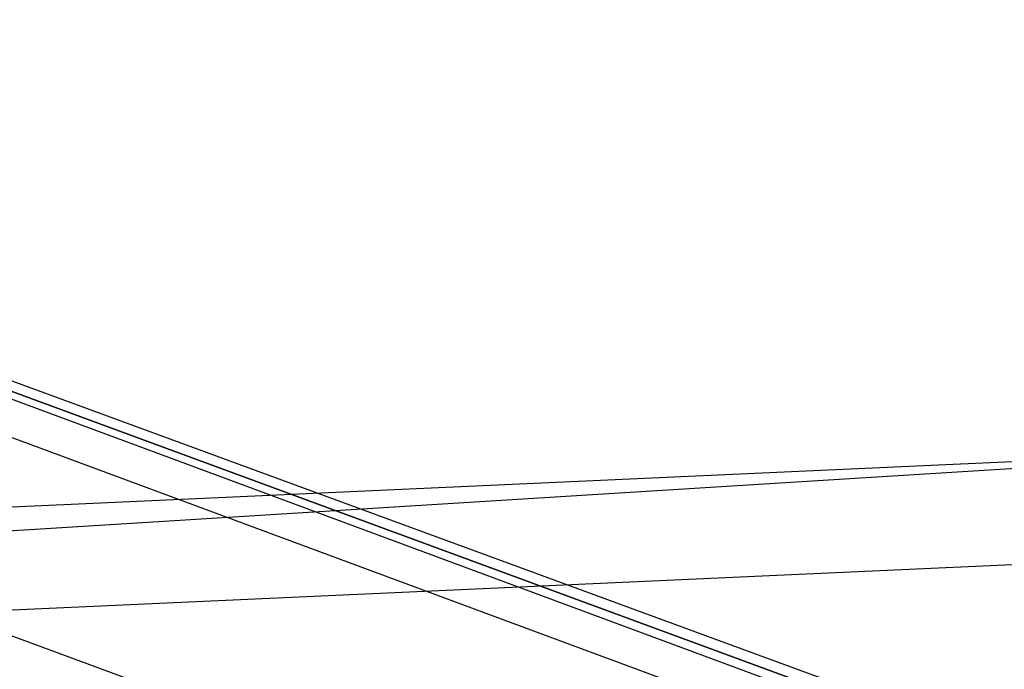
# Model space of a CAD drawing. Header units: feet. Extents: x -79 to 198, y -22 to 181.
# Tile 963 of 982: x 124.72 to 127.4, y 146.79 to 148.56. Entities that reach past the tile are written whole.
import ezdxf

# ---------------------------------------------------------------- set-up
doc = ezdxf.new("R2010")
doc.units = ezdxf.units.FT
doc.layers.add('A-AREA-UNIDAD', color=30, linetype='CONTINUOUS')
doc.layers.add('A-LINEA', color=7, linetype='CONTINUOUS')

msp = doc.modelspace()

# ---------------------------------------------------------------- linework, layer by layer
at = {"layer": 'A-AREA-UNIDAD'}
msp.add_lwpolyline([(137.088, 126.2044), (136.16, 134.0622), (134.688, 143.2533), (134.048, 143.2889), (134, 143.5378), (130.912, 144.9422), (130.4, 144.9422), (130.208, 145.2622), (127.168, 146.4889), (126.672, 146.4889), (126.64, 146.7022), (123.52, 147.8578), (122.88, 147.8933), (122.848, 148.0889), (115.808, 150.2578)], dxfattribs=at)
at = {"layer": 'A-LINEA'}
for p, q in [((137.3218, 147.95), (37.3544, 141.7506)), ((137.3218, 147.95), (37.3544, 141.7506)), ((137.2414, 147.8002), (39.8639, 143.3866)), ((137.2414, 147.8002), (39.8639, 143.3866)), ((137.0738, 147.512), (40.0569, 143.1148)), ((137.0738, 147.512), (40.0569, 143.1148)), ((123.1333, 147.4578), (126.6133, 146.1778)), ((123.1333, 147.4578), (126.6133, 146.1778))]:
    msp.add_line(p, q, dxfattribs=at)
for points in [[(123.24, 148.1111), (126.9467, 146.7511), (126.9467, 146.7378), (126.9467, 146.7244), (126.9333, 146.7244), (123.24, 148.0844), (123.24, 148.0978), (123.24, 148.1111)], [(123.24, 148.1111), (126.9467, 146.7511), (126.9467, 146.7378), (126.9467, 146.7244), (126.9333, 146.7244), (123.24, 148.0844), (123.24, 148.0978), (123.24, 148.1111)], [(123.24, 148.0844), (126.9333, 146.7244), (126.9333, 146.7111), (126.9333, 146.6978), (123.2267, 148.0711), (123.24, 148.0844)], [(123.24, 148.0844), (126.9333, 146.7244), (126.9333, 146.7111), (126.9333, 146.6978), (123.2267, 148.0711), (123.24, 148.0844)]]:
    msp.add_lwpolyline(points, dxfattribs=at)

doc.saveas('drawing.dxf')
